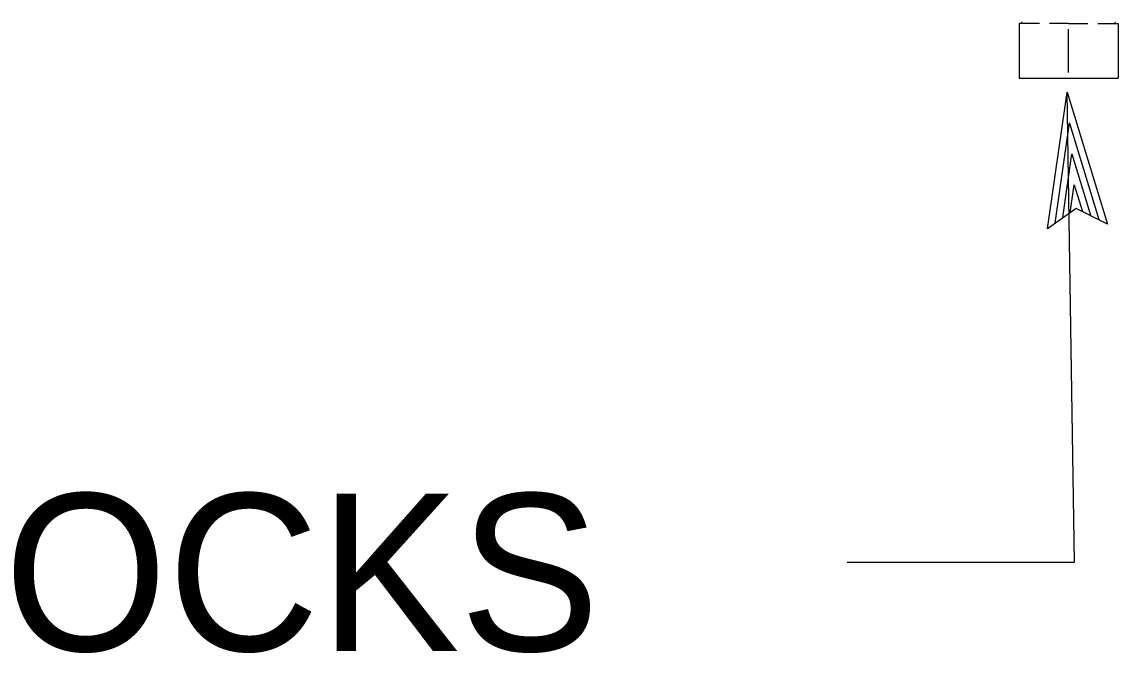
# Model space of a CAD drawing. Extents: x 6710407 to 6714861, y 1868090 to 1871317.
# Drawn here: x 6713874.21 to 6713923.03, y 1870009.17 to 1870037.28 of the extents above; entities that cross this region are included whole.
import ezdxf

# ---------------------------------------------------------------- set-up
doc = ezdxf.new("R2010")
doc.units = 0
doc.layers.add('Nongeo Data(60)', color=7, linetype='Continuous')

msp = doc.modelspace()

# ---------------------------------------------------------------- linework, layer by layer
at = {"layer": 'Nongeo Data(60)'}
for p, q in [((6713919.524, 1870037.213), (6713918.622, 1870037.213)), ((6713918.622, 1870037.213), (6713918.622, 1870034.779)), ((6713920.825, 1870037.213), (6713919.973, 1870037.213)), ((6713920.825, 1870037.213), (6713921.677, 1870037.213)), ((6713920.825, 1870035.035), (6713920.825, 1870036.957)), ((6713922.127, 1870037.213), (6713923.028, 1870037.213)), ((6713923.028, 1870037.213), (6713923.028, 1870034.779)), ((6713918.622, 1870034.779), (6713920.825, 1870034.779)), ((6713920.825, 1870034.779), (6713923.028, 1870034.779)), ((6713919.888, 1870028.07), (6713920.757, 1870034.157)), ((6713921.084, 1870013.221), (6713920.756, 1870034.157)), ((6713920.757, 1870034.157), (6713920.757, 1870034.157)), ((6713920.757, 1870034.157), (6713922.55, 1870028.278)), ((6713920.226, 1870028.314), (6713920.863, 1870032.781)), ((6713920.868, 1870032.77), (6713922.174, 1870028.485)), ((6713920.566, 1870028.575), (6713920.97, 1870031.402)), ((6713920.97, 1870031.402), (6713921.814, 1870028.634)), ((6713920.898, 1870028.778), (6713921.076, 1870030.025)), ((6713921.076, 1870030.025), (6713921.437, 1870028.84)), ((6713921.162, 1870028.972), (6713919.888, 1870028.07)), ((6713922.55, 1870028.278), (6713921.162, 1870028.972)), ((6713919.888, 1870028.07), (6713919.888, 1870028.07)), ((6713922.55, 1870028.278), (6713922.55, 1870028.278)), ((6713910.97, 1870013.221), (6713921.084, 1870013.221))]:
    msp.add_line(p, q, dxfattribs=at)
for centre, start, end in [((6713918.691, 1870037.282), 270, 0), ((6713922.959, 1870037.282), 180, 270)]:
    msp.add_arc(centre, 0.0689, start, end, dxfattribs=at)

# ---------------------------------------------------------------- texts
msp.add_text('TEST COCKS', height=7, dxfattribs=at).set_placement((6713840.132, 1870009.271))

doc.saveas('drawing.dxf')
